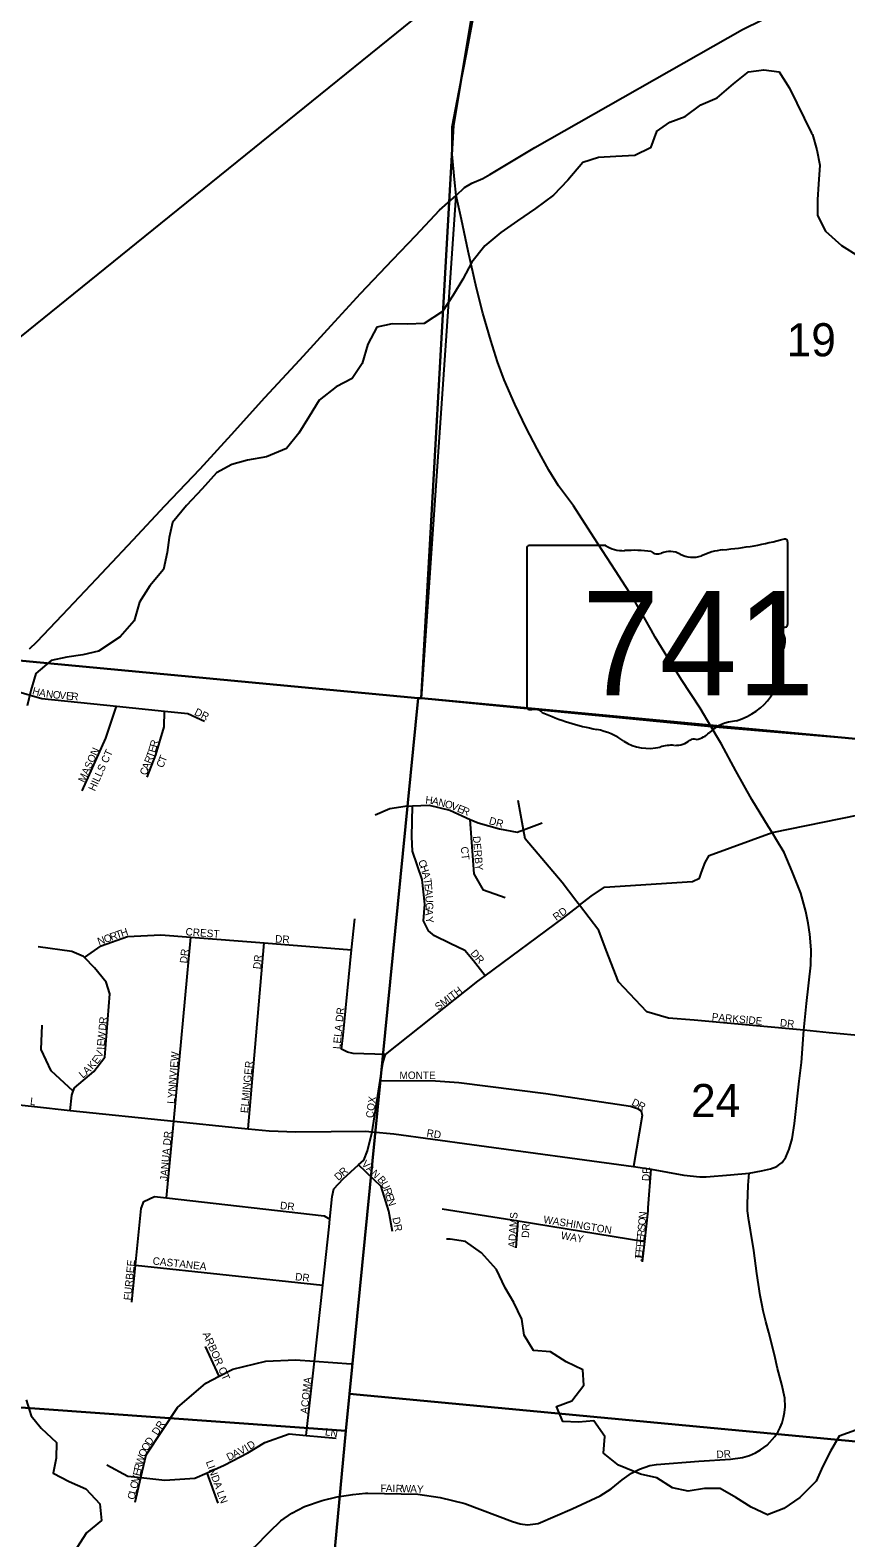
# Model space of a CAD drawing. Extents: x 1310247 to 1664935, y 284496 to 704931.
# Drawn here: x 1460035 to 1465477, y 496402 to 506461 of the extents above; entities that cross this region are included whole.
import ezdxf

# ---------------------------------------------------------------- set-up
doc = ezdxf.new("R2010")
doc.units = 0
for name, color, linetype in [('GM_P_State_Shield', 7, 'Continuous'), ('GM_X_Adjacent_County', 7, 'Continuous'), ('GM_X_Airport_Class_2', 7, 'Continuous'), ('GM_X_Corporation_Text', 7, 'Continuous'), ('GM_X_County', 7, 'Continuous'), ('GM_X_Interstate_Shield', 7, 'Continuous'), ('GM_X_Minor_River_Text', 7, 'Continuous'), ('GM_X_Rail_Line', 7, 'Continuous'), ('GM_X_State_Route', 7, 'Continuous'), ('GM_X_Township_Road_Text', 7, 'Continuous'), ('GM_X_Unincorporated_Location', 7, 'Continuous'), ('GM_X_US_Location', 7, 'Continuous')]:
    doc.layers.add(name, color=color, linetype=linetype)

msp = doc.modelspace()

# ---------------------------------------------------------------- linework, layer by layer
at = {"layer": 'GM_P_State_Shield'}
for points in [[(1462876, 505358), (1462933, 505411), (1462982, 505440), (1463054, 505471), (1463101, 505498), (1463191, 505552), (1463402, 505678), (1464787, 506466), (1464919, 506529), (1464977, 506549), (1465071, 506586), (1465677, 506813), (1465806, 506862), (1465948, 506916), (1466065, 506956), (1466149, 506998), (1466230, 507050), (1466320, 507089), (1466441, 507178), (1466537, 507252), (1466554, 507265), (1466560, 507271)], [(1460546, 502873), (1460721, 503060), (1460934, 503288), (1461168, 503534), (1461379, 503764), (1461601, 504010), (1461835, 504262), (1462044, 504491), (1462239, 504703), (1462454, 504930), (1462608, 505091), (1462765, 505260), (1462876, 505358)], [(1460031, 502334), (1460079, 502381), (1460250, 502560), (1460477, 502800), (1460546, 502873)]]:
    msp.add_lwpolyline(points, dxfattribs=at)
at = {"layer": 'GM_X_Adjacent_County'}
msp.add_lwpolyline([(1473509, 500967), (1471441, 501157), (1467809, 501527), (1467217, 501590), (1464579, 501812), (1462646, 502001), (1462876, 505358), (1462866, 505465), (1462851, 505634), (1462851, 505815), (1463013, 506659), (1463035, 506774), (1463058, 506956), (1463679, 512794), (1463681, 512819), (1469476, 517569), (1474855, 517045)], dxfattribs=at)
at = {"layer": 'GM_X_Airport_Class_2'}
for p, q in [((1463348, 503004), (1463348, 501947)), ((1463875, 503022), (1463365, 503022)), ((1465089, 502495), (1465089, 503048)), ((1465088, 502496), (1465089, 502495))]:
    msp.add_line(p, q, dxfattribs=at)
for centre, major_axis, start_param, end_param in [((1464469, 504463), (1845, 0), 4.814394, 5.042369), ((1465069, 503050), (19.4, 0), 6.141152, 7.989035), ((1463368, 503006), (20.2, 0), 1.712693, 3.28349), ((1463996, 503145), (196, 0), 4.042523, 4.731795), ((1464061, 502429), (702, 0), 1.404758, 1.657858), ((1464221, 503012), (56.4, 0), 3.836095, 5.185415), ((1464303, 502889), (117, 0), 0.950623, 2.079405), ((1464455, 503057), (141, 0), 4.081561, 5.145723), ((1464704, 502699), (371, 0), 1.699011, 2.107814), ((1465084, 502455), (30, 0), 1.883978, 3.671073), ((1465068, 502493), (20.7, 0), 5.05454, 6.418171), ((1464893, 502385), (180, 0), 5.934695, 6.695948), ((1465158, 502264), (131, 0), 2.387724, 3.262537), ((1464572, 502194), (462, 0), 5.101752, 6.440018), ((1463368, 501945), (20.3, 0), 3.00124, 4.508301), ((1463372, 502053), (155, 0), 4.665946, 4.897461), ((1463403, 501886), (56, 0), 0.519207, 1.627899), ((1464110, 502836), (1333, 0), 4.195997, 4.488961), ((1463713, 501472), (417, 0), 0.823519, 1.323587), ((1464446, 501845), (149, 0), 4.937069, 5.64225), ((1464767, 501650), (253, 0), 1.647645, 2.488434), ((1464164, 501881), (265, 0), 4.026481, 4.996735), ((1464316, 501516), (217, 0), 1.495662, 1.94098), ((1464336, 501802), (141, 0), 4.691044, 5.507374), ((1464463, 501699), (39.7, 0), 1.147584, 2.315152)]:
    msp.add_ellipse(centre, major_axis=major_axis, ratio=0.8, start_param=start_param, end_param=end_param, dxfattribs=at)
at = {"layer": 'GM_X_Corporation_Text'}
for points in [[(1459789, 502143), (1459927, 502055), (1460112, 502003), (1460611, 501951), (1460931, 501918), (1461087, 501902), (1461198, 501851)], [(1460382, 501385), (1460540, 501737), (1460611, 501951)], [(1460815, 501478), (1460874, 501626), (1460928, 501813), (1460931, 501918)], [(1463697, 500620), (1463700, 500622), (1463778, 500682), (1463867, 500743), (1464453, 500782), (1464501, 500803), (1464514, 500843), (1464539, 500908), (1464566, 500954), (1464986, 501107), (1465901, 501294), (1465948, 501319), (1465967, 501375), (1465986, 501650)], [(1462337, 501225), (1462434, 501267), (1462536, 501283), (1462586, 501286), (1462697, 501290), (1462834, 501256), (1462970, 501195), (1463023, 501172), (1463167, 501133), (1463284, 501109), (1463327, 501125), (1463450, 501172)], [(1463070, 500151), (1462992, 500252), (1462935, 500321), (1462838, 500367), (1462733, 500419), (1462693, 500452), (1462658, 500519), (1462668, 500629), (1462651, 500794), (1462585, 500984), (1462581, 501080), (1462586, 501286)], [(1463675, 500655), (1463585, 500774), (1463338, 501066), (1463327, 501125), (1463290, 501321)], [(1463204, 500671), (1463059, 500724), (1462997, 500833), (1462970, 501195)], [(1464881, 499817), (1464465, 499855), (1464293, 499870), (1464150, 499911), (1463959, 500111), (1463877, 500323), (1463829, 500453), (1463700, 500622), (1463683, 500645), (1463675, 500655)], [(1462391, 499578), (1462405, 499627), (1463021, 500115), (1463070, 500151), (1463593, 500539), (1463691, 500615), (1463697, 500620)], [(1462405, 499627), (1462189, 499634), (1462153, 499643), (1462113, 499662), (1462123, 499756), (1462179, 500325), (1462200, 500531)], [(1460301, 499254), (1460312, 499356), (1460322, 499382), (1460331, 499404), (1460460, 499513), (1460532, 499608), (1460567, 500031), (1460541, 500109), (1460463, 500206), (1460398, 500273), (1460390, 500281), (1460313, 500313), (1460089, 500344)], [(1460398, 500273), (1460508, 500351), (1460684, 500413), (1460906, 500425), (1461107, 500409), (1461595, 500371), (1462179, 500325)], [(1460993, 499182), (1461107, 500409)], [(1461490, 499130), (1461595, 500371)], [(1460322, 499382), (1460175, 499517), (1460108, 499659), (1460115, 499822)], [(1465196, 499789), (1464881, 499817)], [(1465037, 498896), (1465051, 498907), (1465076, 498941), (1465098, 498996), (1465119, 499063), (1465134, 499167), (1465165, 499449), (1465180, 499573), (1465196, 499789)], [(1462316, 499111), (1462370, 499453), (1462388, 499567), (1462391, 499577), (1462391, 499578)], [(1462370, 499453), (1462739, 499452), (1462895, 499439), (1463476, 499366), (1464040, 499281), (1464086, 499266), (1464112, 499250), (1464117, 499220), (1464061, 498879)], [(1459730, 499315), (1460064, 499279), (1460301, 499254), (1460993, 499182), (1461422, 499137), (1461490, 499130), (1461630, 499117), (1461808, 499110), (1462043, 499113), (1462272, 499115), (1462316, 499111), (1462462, 499098), (1462982, 499027), (1464061, 498879), (1464179, 498862), (1464395, 498822), (1464502, 498811), (1464544, 498811), (1464708, 498824), (1464832, 498836), (1464915, 498850), (1464974, 498864), (1465016, 498880), (1465037, 498896)], [(1460944, 498670), (1460993, 499182)], [(1461877, 497085), (1461931, 497581), (1461987, 498088), (1462029, 498477), (1462034, 498527), (1462049, 498679), (1462060, 498731), (1462123, 498798), (1462226, 498891), (1462260, 498922), (1462285, 498983), (1462316, 499111)], [(1462453, 498445), (1462428, 498582), (1462377, 498745), (1462226, 498891)], [(1462272, 496699), (1462288, 496700), (1462621, 496693), (1462771, 496671), (1462935, 496632), (1463252, 496512), (1463305, 496495), (1463354, 496489), (1463423, 496498), (1463650, 496596), (1463838, 496683), (1463911, 496729), (1463985, 496789), (1464047, 496833), (1464100, 496860), (1464170, 496884), (1464213, 496891), (1464496, 496913), (1464707, 496927), (1464787, 496937), (1464833, 496951), (1464874, 496968), (1464908, 496988), (1464951, 497021), (1465004, 497077), (1465025, 497111), (1465039, 497139), (1465052, 497170), (1465061, 497204), (1465068, 497238), (1465072, 497276), (1465070, 497333), (1465050, 497425), (1465022, 497532), (1465000, 497623), (1464962, 497773), (1464944, 497845), (1464926, 497916), (1464918, 497953), (1464906, 498018), (1464884, 498166), (1464862, 498319), (1464840, 498454), (1464830, 498520), (1464821, 498583), (1464821, 498629), (1464826, 498754), (1464832, 498836)], [(1464159, 498603), (1464179, 498862)], [(1460713, 497974), (1460737, 498221), (1460775, 498599), (1460792, 498645), (1460864, 498679), (1460944, 498670), (1461996, 498550), (1462034, 498527)], [(1462783, 498597), (1463291, 498516), (1464136, 498380)], [(1464121, 498243), (1464136, 498380), (1464158, 498584), (1464159, 498603)], [(1463277, 498337), (1463291, 498516)], [(1460737, 498221), (1461987, 498088)], [(1461295, 497480), (1461204, 497678)], [(1460736, 496640), (1460774, 496804), (1460808, 496955), (1461017, 497272), (1461206, 497433), (1461295, 497480), (1461388, 497528), (1461608, 497580), (1461806, 497590), (1461931, 497581), (1462176, 497563)], [(1460547, 496890), (1460687, 496813), (1460774, 496804), (1460933, 496787), (1461134, 496799), (1461215, 496836), (1461328, 496887), (1461488, 496969), (1461601, 497039), (1461763, 497096), (1461877, 497085), (1462077, 497066)], [(1461289, 496633), (1461215, 496836)]]:
    msp.add_lwpolyline(points, dxfattribs=at)
at = {"layer": 'GM_X_County'}
for points in [[(1457767, 507956), (1463121, 507399), (1462859, 505826), (1462644, 502005), (1462624, 502005), (1457223, 502514)], [(1463121, 507399), (1468430, 506890), (1467873, 501515), (1462644, 502005), (1462859, 505826)], [(1457223, 502514), (1462624, 502005), (1462165, 497363), (1462140, 497115), (1456780, 497501), (1456791, 497631)], [(1462624, 502005), (1462644, 502005), (1467873, 501515), (1468013, 501500), (1467528, 496857), (1462165, 497363)], [(1462140, 497115), (1461654, 491878), (1456292, 492217), (1456780, 497501)], [(1462165, 497363), (1467528, 496857), (1466976, 491427), (1461654, 491878), (1462140, 497115)]]:
    msp.add_lwpolyline(points, close=True, dxfattribs=at)
at = {"layer": 'GM_X_Interstate_Shield'}
for points in [[(1462945, 506304), (1463013, 506659), (1463035, 506774), (1463042, 506826)], [(1462876, 505358), (1462866, 505465), (1462851, 505634), (1462851, 505815), (1462945, 506304)], [(1464178, 502460), (1464132, 502542), (1464054, 502679), (1463939, 502854), (1463796, 503075), (1463660, 503287), (1463560, 503421), (1463496, 503525), (1463417, 503667), (1463343, 503807), (1463268, 503965), (1463197, 504127), (1463152, 504249), (1463109, 504390), (1463054, 504572), (1463013, 504739), (1462956, 504987), (1462912, 505197), (1462876, 505358)], [(1464647, 501698), (1464628, 501731), (1464579, 501812), (1464504, 501937), (1464380, 502126), (1464289, 502274), (1464205, 502412), (1464178, 502460)], [(1465014, 501059), (1464986, 501107), (1464961, 501146), (1464849, 501329), (1464744, 501520), (1464647, 501698)], [(1465196, 499789), (1465214, 499967), (1465244, 500222), (1465246, 500324), (1465236, 500429), (1465225, 500503), (1465211, 500581), (1465176, 500703), (1465118, 500848), (1465066, 500974), (1465014, 501059)], [(1466196, 499687), (1465894, 499721), (1465608, 499749), (1465365, 499772), (1465196, 499789)]]:
    msp.add_lwpolyline(points, dxfattribs=at)
at = {"layer": 'GM_X_Minor_River_Text'}
for points in [[(1464213, 505785), (1464302, 505847), (1464405, 505886), (1464509, 505963), (1464619, 506010), (1464727, 506104), (1464827, 506183), (1464929, 506196), (1465033, 506183), (1465101, 506075), (1465151, 505974), (1465248, 505774), (1465254, 505764)], [(1464213, 505785), (1464173, 505676), (1464070, 505625), (1463942, 505619), (1463826, 505611), (1463723, 505577), (1463623, 505461), (1463527, 505361), (1463406, 505271), (1463286, 505189), (1463176, 505110), (1463069, 505022), (1462981, 504914), (1462921, 504800), (1462858, 504692), (1462786, 504585), (1462664, 504503), (1462554, 504499), (1462449, 504501), (1462347, 504479), (1462287, 504365), (1462249, 504237), (1462184, 504136), (1462076, 504082), (1461962, 503992), (1461897, 503884), (1461827, 503772), (1461745, 503669), (1461612, 503615), (1461484, 503591), (1461380, 503563), (1461279, 503507), (1461183, 503401), (1461077, 503290), (1460984, 503176), (1460962, 503076), (1460948, 502976), (1460924, 502862), (1460834, 502753), (1460764, 502645), (1460728, 502521), (1460635, 502413), (1460491, 502318), (1460386, 502294), (1460280, 502278), (1460174, 502256), (1460073, 502168), (1460039, 502056), (1460015, 501954)], [(1465254, 505764), (1465284, 505663), (1465304, 505561), (1465294, 505433), (1465288, 505331), (1465288, 505225), (1465342, 505120), (1465447, 505024), (1465561, 504952)], [(1465543, 497121), (1465432, 497081), (1465374, 496980), (1465324, 496880), (1465280, 496780), (1465169, 496672), (1465063, 496598), (1464955, 496555), (1464846, 496606), (1464742, 496670), (1464638, 496732), (1464533, 496730), (1464425, 496714), (1464321, 496736), (1464216, 496802), (1464106, 496826), (1463959, 496886), (1463859, 496966), (1463869, 497079), (1463795, 497183), (1463693, 497173), (1463588, 497179), (1463546, 497279), (1463649, 497317), (1463729, 497421), (1463721, 497522), (1463612, 497576), (1463506, 497642), (1463394, 497652), (1463330, 497754), (1463315, 497860), (1463261, 497971), (1463205, 498071), (1463145, 498193), (1463045, 498303), (1462940, 498380), (1462836, 498394), (1462812, 498394)], [(1460009, 497323), (1460041, 497217), (1460109, 497133), (1460210, 497037), (1460208, 496934), (1460188, 496834), (1460296, 496778), (1460406, 496728), (1460500, 496628), (1460511, 496517), (1460410, 496435), (1460346, 496335), (1460282, 496227), (1460185, 496123), (1460131, 496012), (1460095, 495912), (1460045, 495788), (1459987, 495688)]]:
    msp.add_lwpolyline(points, dxfattribs=at)
at = {"layer": 'GM_X_State_Route'}
msp.add_lwpolyline([(1453687, 497928), (1454364, 499078), (1454894, 499987), (1455042, 500234), (1455141, 500400), (1455200, 500487), (1455244, 500547), (1455291, 500603), (1455390, 500705), (1455450, 500760), (1455903, 501125), (1457174, 502155), (1460745, 505040), (1463650, 507391), (1464412, 508006), (1466383, 509597), (1466690, 509844), (1466932, 510028), (1467214, 510217), (1467574, 510423), (1468046, 510646), (1468145, 510688)], dxfattribs=at)
at = {"layer": 'GM_X_Township_Road_Text'}
msp.add_lwpolyline([(1459946, 495273), (1460173, 495526), (1460333, 495699), (1460523, 495918), (1460649, 496048), (1460702, 496086), (1460786, 496141), (1460888, 496177), (1461051, 496213), (1461380, 496274), (1461463, 496297), (1461532, 496340), (1461632, 496442), (1461707, 496516), (1461780, 496566), (1461866, 496612), (1461983, 496652), (1462084, 496675), (1462188, 496692), (1462272, 496699)], dxfattribs=at)

# ---------------------------------------------------------------- texts
at = {"layer": 'GM_X_Airport_Class_2'}
msp.add_text('741', height=696.1, dxfattribs=at).set_placement((1463715, 502022))
at = {"layer": 'GM_X_Rail_Line'}
for s, rotation, p in [('H', 344.6724, (1460045, 502031)), ('A', 348.7268, (1460091, 502019)), ('N', 352.7812, (1460138, 502009)), ('O', 354.8084, (1460184, 502004)), ('V', 354.8084, (1460228, 502000)), ('E', 354.8084, (1460272, 501996)), ('R', 354.8084, (1460307, 501993)), ('DR', 334.7877, (1461126, 501895)), ('MASON', 65.4612, (1460397, 501437)), ('HILLS CT', 65.5548, (1460466, 501380)), ('T', 69.9408, (1460855, 501601)), ('E', 73.301, (1460869, 501637)), ('R', 74.0308, (1460879, 501672)), ('A', 68.5435, (1460824, 501522)), ('R', 68.546, (1460840, 501563)), ('C', 66.8588, (1460920, 501535)), ('T', 68.2106, (1460936, 501573)), ('C', 68.5458, (1460810, 501485)), ('H', 353.9567, (1462670, 501302)), ('A', 346.6318, (1462712, 501298)), ('N', 345.4177, (1462754, 501288)), ('O', 344.1296, (1462797, 501277)), ('V', 339.0347, (1462838, 501265)), ('E', 337.813, (1462879, 501249)), ('R', 337.8445, (1462911, 501236)), ('DR', 344.474, (1463092, 501165)), ('DERBY', 274.8618, (1462988, 501082)), ('CT', 276.3375, (1462907, 501011)), ('C', 288.2813, (1462623, 500917)), ('H', 288.276, (1462635, 500880)), ('A', 286.3957, (1462649, 500838)), ('T', 277.3148, (1462661, 500798)), ('E', 274.623, (1462665, 500764)), ('A', 274.397, (1462668, 500729)), ('U', 274.1339, (1462671, 500685)), ('A', 267.4421, (1462674, 500599)), ('G', 268.6886, (1462675, 500642)), ('Y', 280.3259, (1462672, 500542)), ('RD', 36.2494, (1463545, 500517)), ('T', 19.5689, (1460615, 500398)), ('H', 18.3935, (1460647, 500410)), ('CREST', 355.6864, (1461070, 500422)), ('N', 19.5685, (1460494, 500355)), ('O', 19.548, (1460536, 500370)), ('R', 19.5568, (1460577, 500385)), ('DR', 356.9884, (1461668, 500374)), ('DR', 83.9946, (1461082, 500233)), ('DR', 83.9946, (1461571, 500194)), ('DR', 310.9166, (1462969, 500300)), ('SMITH', 37.3028, (1462758, 499918)), ('R', 84.7564, (1460544, 499829)), ('LELA DR', 84.1935, (1462103, 499661)), ('PARKSIDE', 354.9572, (1464581, 499854)), ('DR', 353.9946, (1465035, 499815)), ('W', 84.7294, (1460533, 499715)), ('D', 84.7331, (1460540, 499785)), ('V', 70.4321, (1460511, 499601)), ('I', 87.0211, (1460529, 499658)), ('E', 84.7462, (1460530, 499680)), ('LYNNVIEW', 85.364, (1460998, 499296)), ('A', 42.0375, (1460413, 499489)), ('K', 49.1324, (1460450, 499523)), ('E', 51.9032, (1460481, 499558)), ('ELMINGER', 84.4469, (1461487, 499234)), ('L', 41.114, (1460386, 499465)), ('MONTE', 0, (1462499, 499463)), ('L', 353.5094, (1460032, 499291)), ('COX', 81.8666, (1462323, 499200)), ('D', 334.2952, (1464043, 499291)), ('R', 332.8919, (1464082, 499272)), ('JANUA DR', 84.9572, (1460950, 498781)), ('RD', 351.0309, (1462677, 499080)), ('D', 43.7791, (1462092, 498782)), ('R', 41.9583, (1462124, 498812)), ('VAN', 315, (1462242, 498892)), ('DR', 86.8222, (1464166, 498781)), ('B', 310.9438, (1462348, 498791)), ('U', 297.6598, (1462372, 498764)), ('R', 288.5348, (1462392, 498727)), ('DR', 353.982, (1461700, 498596)), ('E', 288.0289, (1462404, 498689)), ('N', 288.03, (1462415, 498656)), ('DR', 281.8927, (1462451, 498536)), ('ADAMS', 86.5641, (1463273, 498336)), ('WASHINGTON', 350.7377, (1463456, 498503)), ('O', 84.7462, (1464140, 498485)), ('N', 84.7462, (1464144, 498529)), ('DR', 86.9884, (1463363, 498402)), ('WAY', 349.6946, (1463573, 498397)), ('R', 84.7462, (1464133, 498411)), ('S', 84.7462, (1464137, 498450)), ('F', 84.7462, (1464123, 498306)), ('F', 84.7462, (1464127, 498341)), ('E', 84.7462, (1464130, 498376)), ('FURBEE', 84.6138, (1460708, 497985)), ('CASTANEA', 353.8271, (1460850, 498226)), ('J', 84.7462, (1464118, 498249)), ('E', 84.7462, (1464120, 498271)), ('DR', 353.9946, (1461801, 498121)), ('ARBOR CT', 293.9641, (1461184, 497763)), ('ACOMA', 84.3993, (1461887, 497228)), ('DR', 57.9934, (1460885, 497082)), ('LN', 350.5436, (1461999, 497087)), ('O', 60.2608, (1460816, 496976)), ('D', 56.8884, (1460837, 497014)), ('I', 30.6102, (1461481, 496976)), ('D', 32.6152, (1461502, 496988)), ('W', 73.7505, (1460784, 496884)), ('O', 67.0056, (1460800, 496937)), ('D', 26.6335, (1461360, 496914)), ('A', 26.6335, (1461399, 496934)), ('V', 27.2956, (1461439, 496954)), ('DR', 3.011, (1464615, 496933)), ('V', 77.1229, (1460758, 496769)), ('E', 77.1229, (1460768, 496811)), ('R', 77.1229, (1460775, 496846)), ('LINDA LN', 289.8314, (1461206, 496909)), ('L', 77.1229, (1460740, 496691)), ('O', 77.1229, (1460748, 496726)), ('F', 358.8526, (1462372, 496708)), ('A', 358.8416, (1462407, 496708)), ('I', 358.8745, (1462451, 496707)), ('R', 358.8343, (1462473, 496706)), ('W', 358.8601, (1462513, 496706)), ('A', 358.8554, (1462570, 496704)), ('Y', 355.0094, (1462613, 496704)), ('C', 77.1229, (1460731, 496653))]:
    msp.add_text(s, height=50, rotation=rotation, dxfattribs=at).set_placement(p)
at = {"layer": 'GM_X_Unincorporated_Location'}
for s in ['s', 'r']:
    msp.add_text(s, height=1, dxfattribs=at).set_placement((1464199, 502405))
msp.add_text('741', height=1, rotation=0, dxfattribs=at).set_placement((1463846, 502332))
at = {"layer": 'GM_X_US_Location'}
for s, p in [('19', (1465082, 504285)), ('24', (1464444, 499209))]:
    msp.add_text(s, height=221, rotation=0, dxfattribs=at).set_placement(p)

doc.saveas('drawing.dxf')
